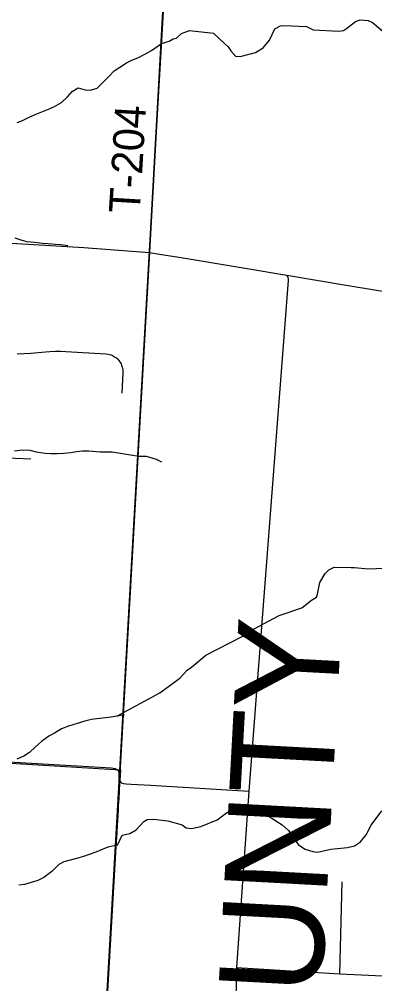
# Model space of a CAD drawing. Extents: x 114604 to 551442, y 316898 to 567001.
# Drawn here: x 269151 to 272598, y 400484 to 409832 of the extents above; entities that cross this region are included whole.
import ezdxf

# ---------------------------------------------------------------- set-up
doc = ezdxf.new("R2010")
doc.units = 0
for name, color, linetype in [('GE_P_Alignment_1000_Cardinal_Points', 7, 'Continuous'), ('GE_P_Alignment_100_Cardinal_Points', 7, 'Continuous'), ('GE_P_Alignment_100_Distances', 7, 'Continuous'), ('GE_P_Alignment_100_Stations', 7, 'Continuous'), ('GE_P_Alignment_500_Bearings', 7, 'Continuous'), ('GE_P_Alignment_500_Distances', 7, 'Continuous'), ('PM_P_Cells', 7, 'Continuous'), ('PM_P_Crosswalk', 7, 'Continuous'), ('RS_Raster1', 7, 'Continuous')]:
    doc.layers.add(name, color=color, linetype=linetype)

msp = doc.modelspace()

# ---------------------------------------------------------------- linework, layer by layer
at = {"layer": 'GE_P_Alignment_1000_Cardinal_Points'}
for p, q in [((270414.9, 407571.9), (270507.1, 409248)), ((271375.9, 402349.1), (271257.8, 400640))]:
    msp.add_line(p, q, dxfattribs=at)
for points in [[(270507.1, 409248), (270599.2, 410924), (270600.9, 410955.4), (270698.5, 412484.9), (270815.3, 414323.3), (270818.6, 414375.7)], [(271745.9, 407353.4), (271754.6, 407327.9), (271757.1, 407315.8), (271757.6, 407301.6), (271375.9, 402349.1)], [(269131.5, 406590.3), (269262.8, 406595.8), (269404.2, 406609.2), (269448, 406612.7), (269500.7, 406614.8), (269550.8, 406614.8), (269601.8, 406612.7), (269991.2, 406589.3), (270011.7, 406586.8), (270027.4, 406583.3), (270041.6, 406578.7), (270054.1, 406573.4), (270064.8, 406568), (270075.7, 406561.5), (270085.8, 406554.5), (270095.7, 406546.4), (270106.2, 406536.4), (270115.6, 406525.9), (270124.2, 406514.6), (270131.9, 406502.4), (270138, 406491.1), (270142.5, 406480.8), (270146.8, 406469.3), (270149.4, 406460.6), (270152.3, 406448.5), (270154.3, 406435.3), (270155.5, 406421), (270155.3, 406405.3), (270144.5, 406207)], [(268228.3, 405422.9), (268231.9, 405446.8), (268245.7, 405489.6), (268262.8, 405520.1), (268284.8, 405544.6), (268305.5, 405559.5), (268334.1, 405573.6), (268371.7, 405585.6), (268435.4, 405600.4), (268529.1, 405610.2), (268576.8, 405612.3), (268655.9, 405612.8), (268817.3, 405600.8), (269109.3, 405579.1), (269261.6, 405571.7)], [(265746.1, 402833.8), (265906.8, 402818.5), (266336.5, 402794), (267255.5, 402749.5), (268436.1, 402669.8), (269268.7, 402621.5), (270043.1, 402574.8), (270081.4, 402570.1), (270103.1, 402556.1), (270114.8, 402536.3), (270117.7, 402482.3), (270123.2, 402462.6)], [(271257.8, 400640), (271238.7, 399362.9), (271237.7, 398778.1), (271243.9, 396503.5)]]:
    msp.add_lwpolyline(points, dxfattribs=at)
at = {"layer": 'GE_P_Alignment_100_Cardinal_Points'}
msp.add_line((272260.3, 400578.1), (272283.8, 401472.3), dxfattribs=at)
for points in [[(270414.9, 407571.9), (270511.2, 407554.3), (270740, 407520.4), (271029.8, 407472.2), (271186.4, 407445), (271362.5, 407417.9), (271745.9, 407353.4)], [(271745.9, 407353.4), (272322, 407255.8), (272869.4, 407165.8)], [(270123.2, 402462.6), (270126.3, 402446.4), (270138.7, 402432.5), (270160.5, 402424.1), (270188.4, 402420.1), (270236.8, 402417.3), (270422.3, 402409.6), (271375.9, 402349.1)], [(271257.8, 400640), (272260.3, 400578.1), (274544, 400472.4), (275084, 400437.5), (275193.2, 400428.2), (275407.7, 400416.6), (275588.9, 400392.7)]]:
    msp.add_lwpolyline(points, dxfattribs=at)
at = {"layer": 'GE_P_Alignment_100_Stations'}
for points in [[(272430.7, 393739.9), (272515.8, 395433.7), (271275.6, 395467.7), (271278.1, 395511.7), (271280.6, 395600.8), (271286.2, 395880.2), (271284.3, 396172.9), (271441.6, 396174.1), (271443, 396354.1), (271580.3, 396375.5), (271896.5, 396393.5), (271899.1, 396549.3), (271250.2, 396456.8), (270606.5, 396354.9), (269771.7, 396230.4), (269778.6, 396348.9), (270000.8, 400353.9), (270127.2, 402555.2), (270414.3, 407582.9), (271110.5, 419515.8)], [(267462, 402719), (270130.9, 402556.3), (270122.3, 402405), (270120.5, 402373.7), (270119.4, 402354.1), (270115, 402276.7), (270111.4, 402214.9), (270108.5, 402165), (270105.7, 402115), (270100.1, 402019), (270096.1, 401949), (270088.2, 401811.7), (270004.5, 400355.4)]]:
    msp.add_lwpolyline(points, dxfattribs=at)
at = {"layer": 'GE_P_Alignment_500_Bearings'}
msp.add_lwpolyline([(262286.5, 408071.9), (262802.3, 408041.5), (263147, 408021.2), (263595.9, 407993.3), (264201, 407957), (264722.1, 407925.8), (264968.2, 407910.6), (265534, 407878.6), (268965.4, 407666.9), (269775.6, 407618.4), (270414.9, 407571.9)], dxfattribs=at)
at = {"layer": 'GE_P_Alignment_500_Distances'}
for points in [[(271010.9, 417780.3), (270951, 416803.1), (270818.5, 414394.2), (270697.3, 412487.8), (270599.8, 410958.3), (270413.7, 407574.7), (270122, 402465.5), (270000.8, 400353.9), (269775.6, 396298.7), (269696.2, 394952.5), (269532.2, 392169.1), (267913.7, 392301.8), (264157.4, 392496.6), (261271.7, 392664.4), (258767.6, 392810.1), (255646.3, 392938), (254678.3, 392998.9), (253231.9, 393090.4), (251959.2, 393171), (249916.2, 393300.3), (247991.6, 393503.9)], [(284847.9, 391378.8), (282097.8, 391536.1), (277595.5, 391782.5), (275862.7, 391869.4), (275173.9, 391893.8), (274550.9, 391915.6), (274510.2, 391914.1), (272491, 392012), (271237.5, 392121.7), (270796.8, 392126.6), (269532.2, 392169.1), (269696.2, 394952.5), (269775.6, 396298.7), (270000.8, 400353.9), (270122, 402465.5), (270413.7, 407574.7), (270599.8, 410958.3), (270697.3, 412487.8), (270818.5, 414394.2), (270951, 416803.1), (271010.9, 417780.3)]]:
    msp.add_lwpolyline(points, dxfattribs=at)
at = {"layer": 'PM_P_Cells'}
for points in [[(270530, 409596.4), (270605.9, 409619.4), (270643.9, 409643.5), (270676, 409649.6), (270724, 409693.8), (270800.1, 409724.1), (271034.5, 409696.5), (271140.9, 409598.6), (271177, 409566.6), (271201.2, 409526.6), (271251.4, 409470.6), (271307.4, 409474.7), (271441.6, 409511.1), (271517.7, 409555.4), (271577.6, 409629.7), (271629.5, 409738), (271683.6, 409768.2), (271717.6, 409770.3), (271936, 409760.8), (272002.2, 409730.9), (272250.7, 409717.4), (272296.7, 409723.5), (272322.8, 409741.6), (272412.8, 409812), (272456.8, 409828.1), (272535, 409820.3), (272577.1, 409802.3), (272717.6, 409682.4)], [(269616.9, 409080.5), (269662.9, 409132.6), (269723, 409166.8), (269791.1, 409146.8), (269841.2, 409144.9), (269907.3, 409163), (269959.4, 409217.2), (270021.5, 409281.4), (270071.5, 409331.6), (270127.6, 409367.7), (270191.7, 409409.9), (270247.7, 409440), (270301.8, 409458.1), (270373.9, 409496.3), (270432, 409528.4), (270530, 409596.4)], [(269130.1, 408831.4), (269182.2, 408851.5), (269254.3, 408887.6), (269306.4, 408907.7), (269368.5, 408933.9), (269432.6, 408962), (269492.7, 408988.1), (269560.8, 409024.3), (269616.9, 409080.5)], [(269107.2, 407715.3), (269175.4, 407691.3), (269225.5, 407679.3), (269297.6, 407671.4), (269375.8, 407663.5), (269431.9, 407657.6), (269502.1, 407651.7), (269552.2, 407647.7), (269622.3, 407639.8)], [(269105.3, 405649.4), (269183.4, 405657.5), (269253.6, 405655.6), (269315.7, 405639.7), (269401.9, 405627.8), (269456, 405621.8), (269518.1, 405621.9), (269582.3, 405628), (269650.4, 405632.1), (269706.5, 405644.2), (269764.6, 405650.3), (269826.7, 405650.4), (269935, 405638.5), (270001.1, 405640.6), (270051.2, 405640.6), (270310.1, 405596.2)], [(270310.1, 405596.2), (270381, 405596.5), (270477.2, 405568.6), (270529.4, 405542.7)], [(270095.9, 403077.9), (270515.5, 403304), (270707.6, 403444.7), (270777.6, 403523.1), (270819.6, 403553.2), (270959.6, 403669.8), (271311.9, 403851), (271424, 403921.4), (271672.2, 404052.2), (271890.5, 404126.9), (271984.5, 404201.3), (272032.5, 404231.4), (272044.5, 404259.5), (272064.3, 404371.8), (272118.2, 404460.1), (272154.2, 404496.3), (272204.3, 404520.4), (272370.6, 404518.8), (272402.7, 404516.9), (272534.9, 404505.2), (272691.2, 404511.5)], [(270172.3, 403089.1), (270095.9, 403077.9), (270041.8, 403067.8), (269959.6, 403057.7), (269901.5, 403051.6), (269851.4, 403043.5), (269787.3, 403029.4), (269711.2, 403007.3), (269629, 402979.1), (269560.9, 402953), (269490.8, 402912.8), (269438.7, 402884.7), (269366.7, 402830.5), (269308.6, 402780.3), (269248.5, 402726.1), (269194.5, 402690), (269128.4, 402659.9)], [(270102.8, 401825.6), (270147.4, 401924.3), (270221.6, 401940.5), (270283.6, 401974.7), (270359.6, 402057), (270389.6, 402075.2), (270451.7, 402077.3), (270592, 402061.6), (270730.3, 402023.8), (270768.4, 401995.9), (270820.5, 401988), (270910.7, 402006.2), (271068.8, 402072.7), (271160.9, 402139.1), (271250.9, 402181.4), (271397.2, 402159.7), (271539.6, 402127.9), (271700, 402024.1), (271762.3, 401970.1), (271782.3, 401940.1), (271804.4, 401906.1), (271858.7, 401830), (271922.9, 401788.1), (271999.1, 401764.2), (272043.1, 401760.3), (272173.3, 401788.7), (272333.6, 401805.1), (272401.7, 401821.3), (272461.7, 401857.5), (272513.7, 401927.7), (272563.6, 402020.1), (272667.5, 402160.6)], [(270102.8, 401825.6), (270011, 401807.4), (269954.9, 401785.3), (269892.8, 401759.2), (269836.7, 401739.1), (269774.6, 401717), (269704.5, 401696.8), (269584.3, 401666.6), (269534.2, 401640.5), (269466.1, 401570.3), (269390, 401512.1), (269331.9, 401483.9), (269265.8, 401463.8), (269201.7, 401445.7), (269147.6, 401437.6)]]:
    msp.add_lwpolyline(points, dxfattribs=at)
at = {"layer": 'RS_Raster1'}
for points in [[(271010.9, 417780.3), (270951, 416803.1), (270818.5, 414394.2), (270697.3, 412487.8), (270599.8, 410958.3), (270413.7, 407574.7), (270122, 402465.5), (270000.8, 400353.9), (269775.6, 396298.7), (269696.2, 394952.5)], [(269696.2, 394952.5), (269775.6, 396298.7), (270000.8, 400353.9), (270122, 402465.5), (270413.7, 407574.7), (270599.8, 410958.3), (270697.3, 412487.8), (270818.5, 414394.2), (270951, 416803.1), (271010.9, 417780.3)]]:
    msp.add_lwpolyline(points, dxfattribs=at)

# ---------------------------------------------------------------- texts
at = {"layer": 'GE_P_Alignment_100_Distances'}
msp.add_text('LICKING COUNTY', height=1000.065, rotation=86.89704, dxfattribs=at).set_placement((271662.1, 392643))
at = {"layer": 'PM_P_Crosswalk'}
msp.add_text('T-204', height=300.02, rotation=86.5402, dxfattribs=at).set_placement((270318.4, 407944.5))

doc.saveas('drawing.dxf')
